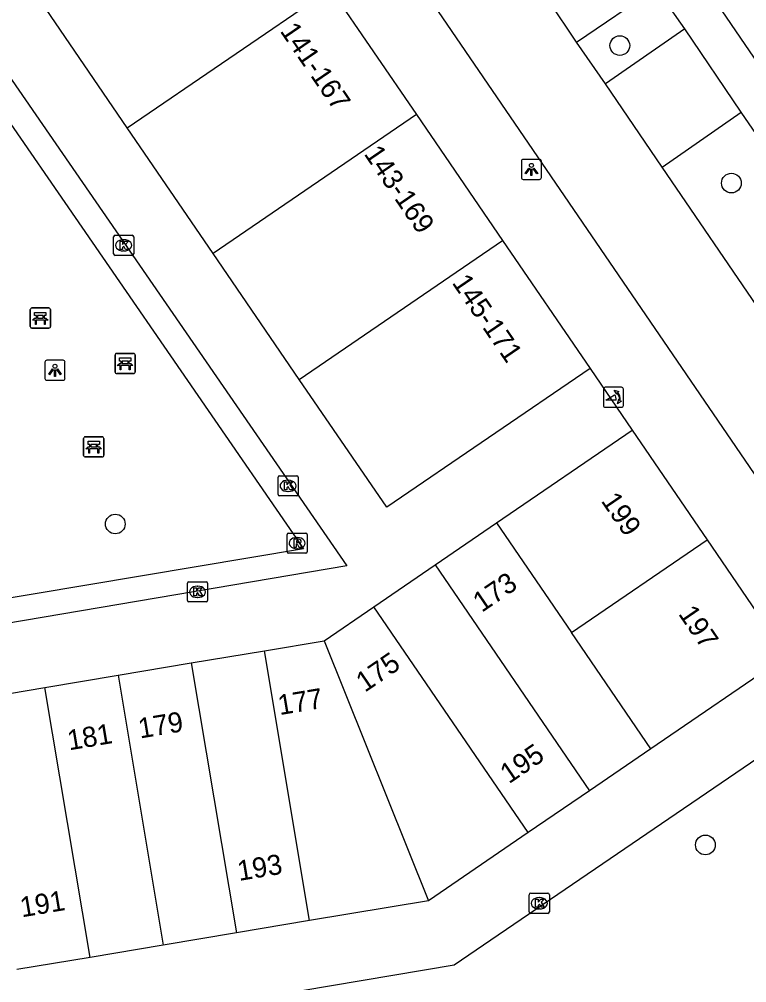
# Model space of a CAD drawing. Extents: x 155275 to 156263, y 382654 to 383635.
# Drawn here: x 156141.16 to 156177.3, y 383185.34 to 383233.19 of the extents above; entities that cross this region are included whole.
import ezdxf

# ---------------------------------------------------------------- set-up
doc = ezdxf.new("R2010")
doc.units = 0
for name, color, linetype in [('IMGEO_Bank', 7, 'Continuous'), ('IMGEO_Boom', 7, 'Continuous'), ('IMGEO_Kolk', 7, 'Continuous'), ('IMGEO_Lichtpunt', 7, 'Continuous'), ('IMGEO_Muur', 7, 'Continuous'), ('IMGEO_Pand', 7, 'Continuous'), ('IMGEO_Pand_nummerreeks', 7, 'Continuous'), ('IMGEO_Parkeervlak_gesloten', 7, 'Continuous'), ('IMGEO_Poller', 7, 'Continuous'), ('IMGEO_Rijbaan_lokaal_gesloten', 7, 'Continuous'), ('IMGEO_Rijbaan_lokaal_open', 7, 'Continuous'), ('IMGEO_Rioolput', 7, 'Continuous'), ('IMGEO_Voetpad_gesloten', 7, 'Continuous'), ('IMGEO_Voetpad_open', 7, 'Continuous')]:
    doc.layers.add(name, color=color, linetype=linetype)

msp = doc.modelspace()

# ---------------------------------------------------------------- linework, layer by layer
at = {"layer": 'IMGEO_Bank'}
for p, q in [((156141.708, 383217.928), (156141.708, 383218.769)), ((156141.708, 383218.769), (156141.708, 383217.928)), ((156141.783, 383218.853), (156142.624, 383218.853)), ((156142.624, 383218.853), (156141.783, 383218.853)), ((156142.017, 383218.359), (156142.017, 383218.465)), ((156142.061, 383218.465), (156142.061, 383218.359)), ((156142.349, 383218.471), (156142.067, 383218.471)), ((156142.355, 383218.359), (156142.355, 383218.465)), ((156142.399, 383218.465), (156142.399, 383218.359)), ((156142.708, 383218.778), (156142.708, 383217.937)), ((156142.708, 383217.937), (156142.708, 383218.778)), ((156142.405, 383218.251), (156142.012, 383218.251)), ((156142.067, 383218.353), (156142.349, 383218.353)), ((156142.633, 383217.853), (156141.792, 383217.853)), ((156141.792, 383217.853), (156142.633, 383217.853)), ((156145.991, 383216.596), (156146.832, 383216.596)), ((156146.832, 383216.596), (156145.991, 383216.596)), ((156145.916, 383215.671), (156145.916, 383216.512)), ((156145.916, 383216.512), (156145.916, 383215.671)), ((156146.225, 383216.102), (156146.225, 383216.208)), ((156146.269, 383216.208), (156146.269, 383216.102)), ((156146.557, 383216.214), (156146.275, 383216.214)), ((156146.275, 383216.096), (156146.557, 383216.096)), ((156146.563, 383216.102), (156146.563, 383216.208)), ((156146.607, 383216.208), (156146.607, 383216.102)), ((156146.916, 383216.521), (156146.916, 383215.68)), ((156146.916, 383215.68), (156146.916, 383216.521)), ((156146.841, 383215.596), (156146, 383215.596)), ((156146, 383215.596), (156146.841, 383215.596)), ((156146.613, 383215.994), (156146.22, 383215.994)), ((156144.358, 383211.527), (156144.358, 383212.368)), ((156144.358, 383212.368), (156144.358, 383211.527)), ((156144.433, 383212.452), (156145.274, 383212.452)), ((156145.274, 383212.452), (156144.433, 383212.452)), ((156145.358, 383212.377), (156145.358, 383211.536)), ((156145.358, 383211.536), (156145.358, 383212.377)), ((156145.055, 383211.85), (156144.662, 383211.85)), ((156144.667, 383211.958), (156144.667, 383212.064)), ((156144.711, 383212.064), (156144.711, 383211.958)), ((156144.999, 383212.07), (156144.717, 383212.07)), ((156144.717, 383211.952), (156144.999, 383211.952)), ((156145.005, 383211.958), (156145.005, 383212.064)), ((156145.049, 383212.064), (156145.049, 383211.958)), ((156145.283, 383211.452), (156144.442, 383211.452)), ((156144.442, 383211.452), (156145.283, 383211.452))]:
    msp.add_line(p, q, dxfattribs=at)
for points in [[(156142.011, 383218.471), (156141.925, 383218.471), (156141.925, 383218.632), (156142.488, 383218.632), (156142.488, 383218.471), (156142.405, 383218.471)], [(156141.955, 383218.251), (156141.813, 383218.251), (156141.925, 383218.353), (156142.011, 383218.353)], [(156142.005, 383218.244), (156142.005, 383218.037), (156141.962, 383218.037), (156141.962, 383218.244)], [(156142.405, 383218.353), (156142.488, 383218.353), (156142.6, 383218.251), (156142.461, 383218.251)], [(156142.455, 383218.244), (156142.455, 383218.037), (156142.411, 383218.037), (156142.411, 383218.244)], [(156146.163, 383215.994), (156146.021, 383215.994), (156146.133, 383216.096), (156146.219, 383216.096)], [(156146.219, 383216.214), (156146.133, 383216.214), (156146.133, 383216.375), (156146.696, 383216.375), (156146.696, 383216.214), (156146.613, 383216.214)], [(156146.613, 383216.096), (156146.696, 383216.096), (156146.808, 383215.994), (156146.669, 383215.994)], [(156146.213, 383215.987), (156146.213, 383215.78), (156146.17, 383215.78), (156146.17, 383215.987)], [(156146.663, 383215.987), (156146.663, 383215.78), (156146.619, 383215.78), (156146.619, 383215.987)], [(156144.605, 383211.85), (156144.463, 383211.85), (156144.575, 383211.952), (156144.661, 383211.952)], [(156144.661, 383212.07), (156144.575, 383212.07), (156144.575, 383212.231), (156145.138, 383212.231), (156145.138, 383212.07), (156145.055, 383212.07)], [(156144.655, 383211.843), (156144.655, 383211.636), (156144.612, 383211.636), (156144.612, 383211.843)], [(156145.055, 383211.952), (156145.138, 383211.952), (156145.25, 383211.85), (156145.111, 383211.85)], [(156145.105, 383211.843), (156145.105, 383211.636), (156145.061, 383211.636), (156145.061, 383211.843)]]:
    msp.add_lwpolyline(points, dxfattribs=at)
for centre, radius, start, end in [((156141.786, 383218.775), 0.0779, 92.4484, 184.2845), ((156141.786, 383218.775), 0.0779, 92.4484, 184.2845), ((156142.01, 383218.464), 0.00671, 2.8957, 87.1043), ((156142.067, 383218.464), 0.00671, 92.8957, 177.1043), ((156142.349, 383218.464), 0.00671, 2.8957, 87.1043), ((156142.406, 383218.464), 0.00671, 92.8957, 177.1043), ((156142.63, 383218.775), 0.0779, 2.4484, 94.2845), ((156142.63, 383218.775), 0.0779, 2.4484, 94.2845), ((156141.955, 383218.244), 0.00671, 2.8957, 87.1043), ((156142.012, 383218.244), 0.00671, 92.8957, 177.1043), ((156142.01, 383218.36), 0.00671, 272.8957, 357.1043), ((156142.067, 383218.36), 0.00671, 182.8957, 267.1043), ((156142.349, 383218.36), 0.00671, 272.8957, 357.1043), ((156142.406, 383218.36), 0.00671, 182.8957, 267.1043), ((156142.404, 383218.244), 0.00671, 2.8957, 87.1043), ((156142.461, 383218.244), 0.00671, 92.8957, 177.1043), ((156141.786, 383217.931), 0.0779, 182.4484, 274.2845), ((156141.786, 383217.931), 0.0779, 182.4484, 274.2845), ((156142.63, 383217.931), 0.0779, 272.4484, 4.2845), ((156142.63, 383217.931), 0.0779, 272.4484, 4.2845), ((156145.994, 383216.518), 0.0779, 92.4484, 184.2845), ((156145.994, 383216.518), 0.0779, 92.4484, 184.2845), ((156146.838, 383216.518), 0.0779, 2.4484, 94.2845), ((156146.838, 383216.518), 0.0779, 2.4484, 94.2845), ((156146.218, 383216.207), 0.00671, 2.8957, 87.1043), ((156146.218, 383216.103), 0.00671, 272.8957, 357.1043), ((156146.275, 383216.207), 0.00671, 92.8957, 177.1043), ((156146.275, 383216.103), 0.00671, 182.8957, 267.1043), ((156146.557, 383216.207), 0.00671, 2.8957, 87.1043), ((156146.557, 383216.103), 0.00671, 272.8957, 357.1043), ((156146.614, 383216.207), 0.00671, 92.8957, 177.1043), ((156146.614, 383216.103), 0.00671, 182.8957, 267.1043), ((156145.994, 383215.674), 0.0779, 182.4484, 274.2845), ((156145.994, 383215.674), 0.0779, 182.4484, 274.2845), ((156146.163, 383215.987), 0.00671, 2.8957, 87.1043), ((156146.22, 383215.987), 0.00671, 92.8957, 177.1043), ((156146.612, 383215.987), 0.00671, 2.8957, 87.1043), ((156146.669, 383215.987), 0.00671, 92.8957, 177.1043), ((156146.838, 383215.674), 0.0779, 272.4484, 4.2845), ((156146.838, 383215.674), 0.0779, 272.4484, 4.2845), ((156144.436, 383212.374), 0.0779, 92.4484, 184.2845), ((156144.436, 383212.374), 0.0779, 92.4484, 184.2845), ((156145.28, 383212.374), 0.0779, 2.4484, 94.2845), ((156145.28, 383212.374), 0.0779, 2.4484, 94.2845), ((156144.605, 383211.843), 0.00671, 2.8957, 87.1043), ((156144.662, 383211.843), 0.00671, 92.8957, 177.1043), ((156144.66, 383212.063), 0.00671, 2.8957, 87.1043), ((156144.66, 383211.959), 0.00671, 272.8957, 357.1043), ((156144.717, 383212.063), 0.00671, 92.8957, 177.1043), ((156144.717, 383211.959), 0.00671, 182.8957, 267.1043), ((156144.999, 383212.063), 0.00671, 2.8957, 87.1043), ((156144.999, 383211.959), 0.00671, 272.8957, 357.1043), ((156145.056, 383212.063), 0.00671, 92.8957, 177.1043), ((156145.056, 383211.959), 0.00671, 182.8957, 267.1043), ((156145.054, 383211.843), 0.00671, 2.8957, 87.1043), ((156145.111, 383211.843), 0.00671, 92.8957, 177.1043), ((156144.436, 383211.53), 0.0779, 182.4484, 274.2845), ((156144.436, 383211.53), 0.0779, 182.4484, 274.2845), ((156145.28, 383211.53), 0.0779, 272.4484, 4.2845), ((156145.28, 383211.53), 0.0779, 272.4484, 4.2845)]:
    msp.add_arc(centre, radius, start, end, dxfattribs=at)
at = {"layer": 'IMGEO_Boom'}
for centre in [(156170.992, 383231.885), (156176.533, 383225.051), (156145.931, 383208.123), (156175.241, 383192.186)]:
    msp.add_circle(centre, 0.489, dxfattribs=at)
at = {"layer": 'IMGEO_Kolk'}
for p, q in [((156145.844, 383221.536), (156145.844, 383222.388)), ((156145.919, 383222.462), (156146.771, 383222.462)), ((156146.845, 383222.388), (156146.845, 383221.536)), ((156146.332, 383222.242), (156146.357, 383222.242)), ((156146.771, 383221.462), (156145.919, 383221.462)), ((156146.355, 383221.682), (156146.33, 383221.682)), ((156154.014, 383209.591), (156154.014, 383210.443)), ((156154.089, 383210.517), (156154.941, 383210.517)), ((156155.015, 383210.443), (156155.015, 383209.591)), ((156154.502, 383210.297), (156154.527, 383210.297)), ((156154.941, 383209.517), (156154.089, 383209.517)), ((156154.525, 383209.737), (156154.5, 383209.737)), ((156149.513, 383204.328), (156149.513, 383205.18)), ((156149.588, 383205.254), (156150.44, 383205.254)), ((156150.514, 383205.18), (156150.514, 383204.328)), ((156150.001, 383205.034), (156150.026, 383205.034)), ((156150.44, 383204.254), (156149.588, 383204.254)), ((156150.024, 383204.474), (156149.999, 383204.474)), ((156166.565, 383189.788), (156167.417, 383189.788)), ((156166.49, 383188.862), (156166.49, 383189.714)), ((156166.978, 383189.568), (156167.003, 383189.568)), ((156167.491, 383189.714), (156167.491, 383188.862)), ((156167.001, 383189.008), (156166.976, 383189.008)), ((156167.417, 383188.788), (156166.565, 383188.788))]:
    msp.add_line(p, q, dxfattribs=at)
for points in [[(156145.844, 383221.536), (156145.844, 383222.388)], [(156145.919, 383222.462), (156146.771, 383222.462)], [(156146.845, 383222.388), (156146.845, 383221.536)], [(156146.165, 383222.162), (156146.288, 383222.162), (156146.288, 383222.011), (156146.418, 383222.162), (156146.582, 383222.162), (156146.436, 383222.011), (156146.589, 383221.762), (156146.437, 383221.762), (156146.352, 383221.926), (156146.288, 383221.859), (156146.288, 383221.762), (156146.165, 383221.762), (156146.165, 383222.162)], [(156146.771, 383221.462), (156145.919, 383221.462)], [(156154.014, 383209.591), (156154.014, 383210.443)], [(156154.089, 383210.517), (156154.941, 383210.517)], [(156155.015, 383210.443), (156155.015, 383209.591)], [(156154.335, 383210.217), (156154.458, 383210.217), (156154.458, 383210.066), (156154.588, 383210.217), (156154.752, 383210.217), (156154.606, 383210.066), (156154.759, 383209.817), (156154.607, 383209.817), (156154.522, 383209.981), (156154.458, 383209.914), (156154.458, 383209.817), (156154.335, 383209.817), (156154.335, 383210.217)], [(156154.941, 383209.517), (156154.089, 383209.517)], [(156149.513, 383204.328), (156149.513, 383205.18)], [(156149.588, 383205.254), (156150.44, 383205.254)], [(156150.514, 383205.18), (156150.514, 383204.328)], [(156149.834, 383204.954), (156149.957, 383204.954), (156149.957, 383204.803), (156150.087, 383204.954), (156150.251, 383204.954), (156150.105, 383204.803), (156150.258, 383204.554), (156150.106, 383204.554), (156150.021, 383204.718), (156149.957, 383204.651), (156149.957, 383204.554), (156149.834, 383204.554), (156149.834, 383204.954)], [(156150.44, 383204.254), (156149.588, 383204.254)], [(156166.565, 383189.788), (156167.417, 383189.788)], [(156166.49, 383188.862), (156166.49, 383189.714)], [(156166.811, 383189.488), (156166.934, 383189.488), (156166.934, 383189.337), (156167.064, 383189.488), (156167.228, 383189.488), (156167.082, 383189.337), (156167.235, 383189.088), (156167.083, 383189.088), (156166.998, 383189.252), (156166.934, 383189.185), (156166.934, 383189.088), (156166.811, 383189.088), (156166.811, 383189.488)], [(156167.491, 383189.714), (156167.491, 383188.862)], [(156167.417, 383188.788), (156166.565, 383188.788)]]:
    msp.add_lwpolyline(points, dxfattribs=at)
for centre, start, end in [((156145.921, 383222.386), 91.552, 178.448), ((156145.921, 383222.386), 91.552, 178.448), ((156146.769, 383222.386), 1.552, 88.448), ((156146.769, 383222.386), 1.552, 88.448), ((156145.921, 383221.538), 181.552, 268.448), ((156145.921, 383221.538), 181.552, 268.448), ((156146.769, 383221.538), 271.552, 358.448), ((156146.769, 383221.538), 271.552, 358.448), ((156154.091, 383210.441), 91.552, 178.448), ((156154.091, 383210.441), 91.552, 178.448), ((156154.939, 383210.441), 1.552, 88.448), ((156154.939, 383210.441), 1.552, 88.448), ((156154.091, 383209.593), 181.552, 268.448), ((156154.091, 383209.593), 181.552, 268.448), ((156154.939, 383209.593), 271.552, 358.448), ((156154.939, 383209.593), 271.552, 358.448), ((156149.59, 383205.178), 91.552, 178.448), ((156149.59, 383205.178), 91.552, 178.448), ((156150.438, 383205.178), 1.552, 88.448), ((156150.438, 383205.178), 1.552, 88.448), ((156149.59, 383204.33), 181.552, 268.448), ((156149.59, 383204.33), 181.552, 268.448), ((156150.438, 383204.33), 271.552, 358.448), ((156150.438, 383204.33), 271.552, 358.448), ((156166.567, 383189.712), 91.552, 178.448), ((156166.567, 383189.712), 91.552, 178.448), ((156167.415, 383189.712), 1.552, 88.448), ((156167.415, 383189.712), 1.552, 88.448), ((156166.567, 383188.864), 181.552, 268.448), ((156166.567, 383188.864), 181.552, 268.448), ((156167.415, 383188.864), 271.552, 358.448), ((156167.415, 383188.864), 271.552, 358.448)]:
    msp.add_arc(centre, 0.0765, start, end, dxfattribs=at)
for centre, major_axis, ratio, start_param, end_param in [((156146.331, 383221.962), (-0.387, 0.002), 0.722429, 4.712389, 7.853982), ((156146.356, 383221.962), (-0.39, 0.002), 0.717154, 1.570796, 4.712389), ((156154.501, 383210.017), (-0.387, 0.002), 0.722429, 4.712389, 7.853982), ((156154.526, 383210.017), (-0.39, 0.002), 0.717154, 1.570796, 4.712389), ((156150, 383204.754), (-0.387, 0.002), 0.722429, 4.712389, 7.853982), ((156150.025, 383204.754), (-0.39, 0.002), 0.717154, 1.570796, 4.712389), ((156166.977, 383189.288), (-0.387, 0.002), 0.722429, 4.712389, 7.853982), ((156167.002, 383189.288), (-0.39, 0.002), 0.717154, 1.570796, 4.712389)]:
    msp.add_ellipse(centre, major_axis=major_axis, ratio=ratio, start_param=start_param, end_param=end_param, dxfattribs=at)
at = {"layer": 'IMGEO_Lichtpunt'}
for p, q in [((156166.103, 383226.135), (156166.103, 383225.328)), ((156166.103, 383226.135), (156166.103, 383225.328)), ((156167.005, 383226.23), (156166.197, 383226.23)), ((156167.005, 383226.23), (156166.197, 383226.23)), ((156167.099, 383225.328), (156167.099, 383226.135)), ((156167.099, 383225.328), (156167.099, 383226.135)), ((156166.197, 383225.234), (156167.005, 383225.234)), ((156166.197, 383225.234), (156167.005, 383225.234)), ((156142.436, 383216.162), (156142.436, 383215.355)), ((156142.436, 383216.162), (156142.436, 383215.355)), ((156143.338, 383216.257), (156142.53, 383216.257)), ((156143.338, 383216.257), (156142.53, 383216.257)), ((156143.432, 383215.355), (156143.432, 383216.162)), ((156143.432, 383215.355), (156143.432, 383216.162)), ((156142.53, 383215.261), (156143.338, 383215.261)), ((156142.53, 383215.261), (156143.338, 383215.261))]:
    msp.add_line(p, q, dxfattribs=at)
for points in [[(156166.477, 383225.799), (156166.516, 383225.771), (156166.328, 383225.509), (156166.29, 383225.536), (156166.477, 383225.799)], [(156166.579, 383225.751), (156166.626, 383225.751), (156166.626, 383225.429), (156166.579, 383225.429), (156166.579, 383225.751)], [(156166.689, 383225.771), (156166.727, 383225.798), (156166.914, 383225.536), (156166.875, 383225.508), (156166.689, 383225.771)], [(156142.81, 383215.826), (156142.849, 383215.798), (156142.661, 383215.536), (156142.623, 383215.563), (156142.81, 383215.826)], [(156142.912, 383215.778), (156142.959, 383215.778), (156142.959, 383215.456), (156142.912, 383215.456), (156142.912, 383215.778)], [(156143.022, 383215.798), (156143.06, 383215.825), (156143.247, 383215.563), (156143.208, 383215.535), (156143.022, 383215.798)]]:
    msp.add_lwpolyline(points, dxfattribs=at)
for centre in [(156166.602, 383225.933), (156142.935, 383215.96)]:
    msp.add_circle(centre, 0.0994, dxfattribs=at)
for centre, start, end in [((156166.197, 383226.135), 90, 180), ((156166.197, 383226.135), 90, 180), ((156167.005, 383226.135), 0, 90), ((156167.005, 383226.135), 0, 90), ((156166.197, 383225.328), 180, 270), ((156166.197, 383225.328), 180, 270), ((156167.005, 383225.328), 270, 0), ((156167.005, 383225.328), 270, 360), ((156142.53, 383216.162), 90, 180), ((156142.53, 383216.162), 90, 180), ((156143.338, 383216.162), 0, 90), ((156143.338, 383216.162), 0, 90), ((156142.53, 383215.355), 180, 270), ((156142.53, 383215.355), 180, 270), ((156143.338, 383215.355), 270, 0), ((156143.338, 383215.355), 270, 360)]:
    msp.add_arc(centre, 0.0946, start, end, dxfattribs=at)
at = {"layer": 'IMGEO_Muur'}
msp.add_lwpolyline([(156098.192, 383347.667), (156099.062, 383346.28), (156190.977, 383211.774), (156191.067, 383211.642)], dxfattribs=at)
at = {"layer": 'IMGEO_Pand'}
for points in [[(156146.519, 383227.803), (156156.621, 383234.706)], [(156156.621, 383234.706), (156160.895, 383228.452)], [(156146.519, 383227.803), (156142.242, 383234.055)], [(156160.895, 383228.452), (156150.795, 383221.55)], [(156160.895, 383228.452), (156165.169, 383222.198)], [(156150.795, 383221.55), (156146.519, 383227.803)], [(156155.071, 383215.298), (156165.169, 383222.198)], [(156165.169, 383222.198), (156169.513, 383215.841)], [(156155.071, 383215.298), (156150.795, 383221.55)], [(156169.513, 383215.841), (156159.411, 383208.952), (156155.071, 383215.298)], [(156164.87, 383208.18), (156171.604, 383212.782)], [(156171.604, 383212.782), (156175.326, 383207.339)], [(156161.823, 383206.099), (156164.87, 383208.18)], [(156164.87, 383208.18), (156168.592, 383202.733)], [(156168.592, 383202.733), (156175.326, 383207.339)], [(156175.326, 383207.339), (156179.276, 383201.564)], [(156158.777, 383204.017), (156161.823, 383206.099)], [(156161.823, 383206.099), (156169.489, 383194.879)], [(156156.3, 383202.324), (156158.777, 383204.017)], [(156166.443, 383192.798), (156158.777, 383204.017)], [(156172.536, 383196.961), (156168.592, 383202.733)], [(156153.341, 383201.829), (156156.3, 383202.324)], [(156156.3, 383202.324), (156161.488, 383189.413)], [(156149.706, 383201.222), (156153.341, 383201.829)], [(156155.582, 383188.426), (156153.341, 383201.829)], [(156179.276, 383201.564), (156172.536, 383196.961)], [(156146.072, 383200.614), (156149.706, 383201.222)], [(156149.706, 383201.222), (156151.947, 383187.818)], [(156142.437, 383200.006), (156146.072, 383200.614)], [(156146.072, 383200.614), (156148.313, 383187.21)], [(156138.803, 383199.398), (156142.437, 383200.006)], [(156144.678, 383186.602), (156142.437, 383200.006)], [(156172.536, 383196.961), (156169.489, 383194.879)], [(156169.489, 383194.879), (156166.443, 383192.798)], [(156166.443, 383192.798), (156161.488, 383189.413)], [(156161.488, 383189.413), (156155.582, 383188.426)], [(156155.582, 383188.426), (156151.947, 383187.818)], [(156151.947, 383187.818), (156148.313, 383187.21)], [(156148.313, 383187.21), (156144.678, 383186.602)], [(156144.678, 383186.602), (156141.044, 383185.995)]]:
    msp.add_lwpolyline(points, dxfattribs=at)
at = {"layer": 'IMGEO_Parkeervlak_gesloten'}
for points in [[(156168.839, 383232.05), (156172.794, 383234.755)], [(156174.215, 383232.719), (156170.273, 383229.979)], [(156173.098, 383225.838), (156177.017, 383228.574)]]:
    msp.add_lwpolyline(points, dxfattribs=at)
at = {"layer": 'IMGEO_Poller'}
for p, q in [((156170.174, 383214.82), (156170.174, 383214.013)), ((156170.174, 383214.82), (156170.174, 383214.013)), ((156171.076, 383214.915), (156170.268, 383214.915)), ((156171.076, 383214.915), (156170.268, 383214.915)), ((156171.17, 383214.013), (156171.17, 383214.82)), ((156171.17, 383214.013), (156171.17, 383214.82)), ((156170.268, 383213.918), (156171.076, 383213.918)), ((156170.268, 383213.918), (156171.076, 383213.918))]:
    msp.add_line(p, q, dxfattribs=at)
for points in [[(156170.853, 383214.644), (156170.841, 383214.571), (156170.716, 383214.776)], [(156170.716, 383214.776), (156170.947, 383214.71), (156170.876, 383214.678)], [(156170.809, 383214.271), (156170.296, 383214.271), (156170.726, 383214.546)], [(156170.869, 383214.099), (156170.935, 383214.33), (156170.965, 383214.262)], [(156171.001, 383214.235), (156171.073, 383214.224), (156170.869, 383214.099)]]:
    msp.add_lwpolyline(points, dxfattribs=at)
for centre, radius, start, end in [((156170.268, 383214.82), 0.0946, 90, 180), ((156170.268, 383214.82), 0.0946, 90, 180), ((156170.495, 383214.331), 0.476, 351.7527, 41.1691), ((156170.495, 383214.331), 0.516, 349.3569, 42.2912), ((156171.076, 383214.82), 0.0946, 0, 90), ((156171.076, 383214.82), 0.0946, 0, 90), ((156170.481, 383214.321), 0.332, 351.3247, 42.4854), ((156170.268, 383214.013), 0.0946, 180, 270), ((156170.268, 383214.013), 0.0946, 180, 270), ((156171.076, 383214.013), 0.0946, 270, 0), ((156171.076, 383214.013), 0.0946, 270, 0)]:
    msp.add_arc(centre, radius, start, end, dxfattribs=at)
at = {"layer": 'IMGEO_Rijbaan_lokaal_gesloten'}
for points in [[(156119.509, 383295.671), (156124.733, 383288.031), (156184.609, 383200.469), (156198.169, 383209.798)], [(156168.839, 383232.05), (156167.463, 383234.098)], [(156170.273, 383229.979), (156168.839, 383232.05)], [(156173.098, 383225.838), (156170.273, 383229.979)], [(156178.042, 383218.594), (156173.098, 383225.838)]]:
    msp.add_lwpolyline(points, dxfattribs=at)
at = {"layer": 'IMGEO_Rijbaan_lokaal_open'}
msp.add_lwpolyline([(156204.033, 383205.238), (156228.866, 383168.866), (156217.035, 383149.311), (156178.139, 383163.436), (156137.485, 383178.2), (156135.964, 383174.027), (156111.188, 383183.073), (156116.725, 383192.583), (156120.763, 383193.233), (156122.533, 383182.684), (156123.046, 383179.545), (156162.764, 383186.229), (156181.178, 383198.778)], dxfattribs=at)
at = {"layer": 'IMGEO_Rioolput'}
for p, q in [((156154.462, 383206.747), (156154.462, 383207.599)), ((156154.537, 383207.673), (156155.389, 383207.673)), ((156154.95, 383207.453), (156154.975, 383207.453)), ((156155.463, 383207.599), (156155.463, 383206.747)), ((156155.389, 383206.673), (156154.537, 383206.673)), ((156154.973, 383206.893), (156154.948, 383206.893))]:
    msp.add_line(p, q, dxfattribs=at)
for points in [[(156154.462, 383206.747), (156154.462, 383207.599)], [(156154.537, 383207.673), (156155.389, 383207.673)], [(156155.463, 383207.599), (156155.463, 383206.747)], [(156155.051, 383207.371), (156154.799, 383207.373), (156154.799, 383206.973)], [(156154.799, 383206.973), (156154.923, 383206.973), (156154.923, 383207.135), (156154.934, 383207.135)], [(156154.977, 383207.292), (156154.923, 383207.292), (156154.923, 383207.211)], [(156154.923, 383207.211), (156154.975, 383207.211)], [(156154.981, 383207.106), (156155.052, 383206.973), (156155.192, 383206.973), (156155.127, 383207.099)], [(156155.389, 383206.673), (156154.537, 383206.673)]]:
    msp.add_lwpolyline(points, dxfattribs=at)
for centre, radius, start, end in [((156154.539, 383207.597), 0.0765, 91.552, 178.448), ((156154.539, 383207.597), 0.0765, 91.552, 178.448), ((156155.387, 383207.597), 0.0765, 1.552, 88.448), ((156155.387, 383207.597), 0.0765, 1.552, 88.448), ((156154.933, 383207.082), 0.0533, 26.0293, 88.6989), ((156154.959, 383207.4), 0.19, 274.7715, 282.9687), ((156154.983, 383207.196), 0.0964, 77.0061, 93.1865), ((156154.997, 383207.253), 0.0378, 276.6634, 79.6772), ((156155.05, 383207.261), 0.109, 350.3612, 89.416), ((156155.048, 383207.261), 0.112, 277.5842, 350.9817), ((156155.032, 383207.046), 0.108, 29.5134, 73.7905), ((156154.539, 383206.749), 0.0765, 181.552, 268.448), ((156154.539, 383206.749), 0.0765, 181.552, 268.448), ((156155.387, 383206.749), 0.0765, 271.552, 358.448), ((156155.387, 383206.749), 0.0765, 271.552, 358.448)]:
    msp.add_arc(centre, radius, start, end, dxfattribs=at)
for centre, major_axis, ratio, start_param, end_param in [((156154.949, 383207.173), (-0.387, 0.002), 0.722429, 4.712389, 7.853982), ((156154.974, 383207.173), (-0.39, 0.002), 0.717154, 1.570796, 4.712389)]:
    msp.add_ellipse(centre, major_axis=major_axis, ratio=ratio, start_param=start_param, end_param=end_param, dxfattribs=at)
at = {"layer": 'IMGEO_Voetpad_gesloten'}
for points in [[(156174.215, 383232.719), (156172.794, 383234.755)], [(156177.017, 383228.574), (156174.215, 383232.719)], [(156178.042, 383218.594), (156182.002, 383221.325), (156177.017, 383228.574)]]:
    msp.add_lwpolyline(points, dxfattribs=at)
at = {"layer": 'IMGEO_Voetpad_open'}
for points in [[(156134.763, 383202.209), (156120.679, 383199.898), (156123.512, 383204.537), (156134.092, 383222.688), (156139.468, 383232.076), (156157.439, 383206.053), (156134.763, 383202.209)], [(156123.072, 383201.495), (156124.514, 383203.856), (156135.102, 383222.022), (156139.515, 383229.728), (156155.287, 383206.889), (156123.072, 383201.495)], [(156169.513, 383215.841), (156171.604, 383212.782)]]:
    msp.add_lwpolyline(points, dxfattribs=at)

# ---------------------------------------------------------------- texts
at = {"layer": 'IMGEO_Pand_nummerreeks'}
for s, rotation, p in [('141-167', 304.3481, (156154.084, 383232.605)), ('143-169', 304.3481, (156158.253, 383226.504)), ('145-171', 304.3481, (156162.626, 383220.105)), ('199', 304.3723, (156170.031, 383209.271)), ('173', 34.3452, (156164.137, 383203.707)), ('197', 304.3657, (156173.869, 383203.66)), ('175', 34.3452, (156158.328, 383199.738)), ('177', 9.4929, (156154.095, 383198.63)), ('179', 9.4929, (156147.16, 383197.47)), ('181', 9.4929, (156143.638, 383196.881)), ('195', 34.337, (156165.484, 383195.195)), ('193', 9.4933, (156152.083, 383190.396)), ('191', 9.4933, (156141.288, 383188.59))]:
    msp.add_text(s, height=1, rotation=rotation, dxfattribs=at).set_placement(p)

doc.saveas('drawing.dxf')
